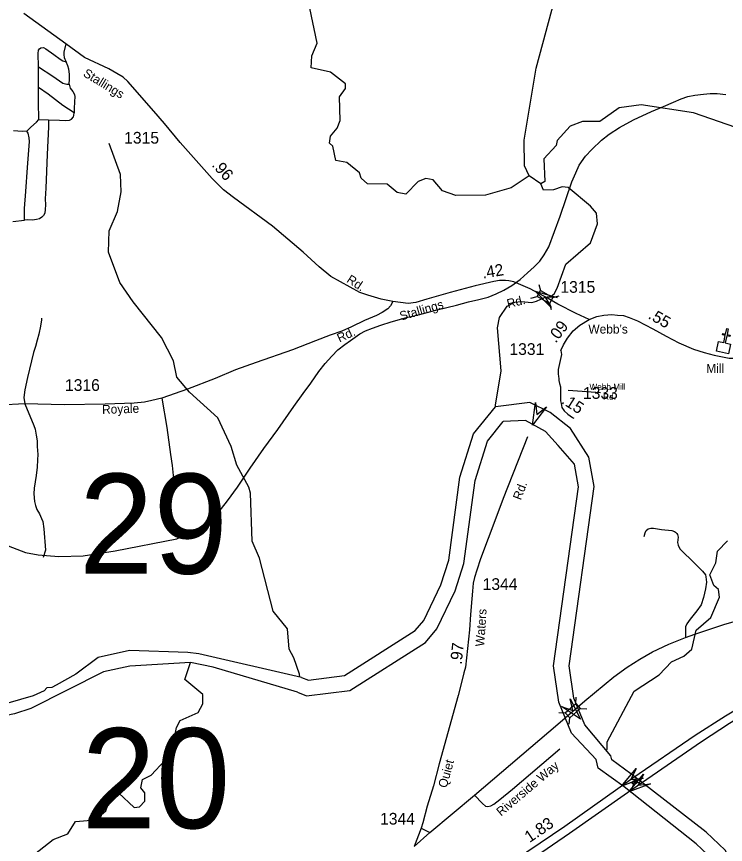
# Model space of a CAD drawing. Extents: x 2220236 to 2384410, y 720751 to 894131.
# Drawn here: x 2246280 to 2253834, y 792395 to 801219 of the extents above; entities that cross this region are included whole.
import ezdxf

# ---------------------------------------------------------------- set-up
doc = ezdxf.new("R2010")
doc.units = 0
for name, color, linetype in [('Exist Cultural Church CELL', 7, 'Continuous'), ('Exist Hydrographic Creek Single Shore', 7, 'Continuous'), ('Exist Hydrographic Misc Water Feature', 7, 'Continuous'), ('Exist Hydrographic River Shore', 7, 'Continuous'), ('Exist Railroad Mainline', 7, 'Continuous'), ('Exist Road Non-System Type 51', 7, 'Continuous'), ('Exist Road Non-System Type 51 Label', 7, 'Continuous'), ('Exist Road Primary Interstate Structure Standard Bridge CELL', 7, 'Continuous'), ('Exist Road Primary US Attributed', 7, 'Continuous'), ('Exist Road Primary US Divided Attributed', 7, 'Continuous'), ('Exist Road Primary US Mileage Hundredths English Label', 7, 'Continuous'), ('Exist Road Primary US Structure Standard Bridge CELL', 7, 'Continuous'), ('Exist Road Secondary Mileage Hundredths English Label', 7, 'Continuous'), ('Exist Road Secondary Structure Standard Bridge Attributed CELL', 7, 'Continuous'), ('Exist Road Secondary Structure Standard Bridge CELL', 7, 'Continuous'), ('Exist Road Secondary Structure Standard Bridge Number Label', 7, 'Continuous'), ('Exist Road Secondary Type 41 Attributed', 7, 'Continuous'), ('Exist Road Secondary Type 51 Attributed', 7, 'Continuous'), ('Exist Road Secondary Type 51 Label', 7, 'Continuous'), ('Exist Road Secondary Type 51 Number Label', 7, 'Continuous')]:
    doc.layers.add(name, color=color, linetype=linetype)

msp = doc.modelspace()

# ---------------------------------------------------------------- linework, layer by layer
at = {"layer": 'Exist Cultural Church CELL'}
msp.add_lwpolyline([(2253761.6, 797755.8), (2253817.3, 797744), (2253833.2, 797818.5), (2253801.9, 797825.2), (2253805.3, 797840.8), (2253836.6, 797834.1), (2253849.2, 797892.9), (2253864.8, 797889.6), (2253852.2, 797830.8), (2253883.5, 797824.1), (2253880.2, 797808.4), (2253848.9, 797815.1), (2253833, 797740.7), (2253889.3, 797728.5), (2253867.1, 797624.4), (2253739.3, 797651.7)], close=True, dxfattribs=at)
at = {"layer": 'Exist Hydrographic Creek Single Shore'}
msp.add_line((2251867.8, 799435.8), (2251742.7, 799520.3), dxfattribs=at)
for points in [[(2251742.7, 799520.3), (2251691.8, 799626.4), (2251689.8, 799901.9), (2251816.7, 800670.1), (2252018.7, 801420.4), (2252199.7, 801679), (2252373.8, 801780.3), (2252438.8, 801956.2), (2252596.7, 802067.7), (2252793.8, 802427.8), (2252881.8, 802809.7), (2253151.8, 803378.1), (2253234.9, 803438.7), (2253531.7, 803521.4), (2253551.1, 803591.9), (2253525.6, 803670.8), (2253528, 803719.4), (2253603.8, 804257.7), (2253659.7, 804423.8), (2253792.8, 804483.4), (2254075.8, 804526.7), (2254233.9, 804638.2), (2254431.8, 804821.2), (2254781.1, 805303.7)], [(2251742.7, 799520.3), (2251551.8, 799393.1), (2251277.8, 799316.8), (2250960.8, 799313.4), (2250819.7, 799362.3), (2250718.8, 799479.2), (2250642.8, 799493.9), (2250559.7, 799459.5), (2250427.7, 799324.4), (2250336.8, 799342.8), (2250227.7, 799433.5), (2250018.8, 799437.8), (2249951.7, 799495), (2249934.7, 799554.4), (2249800.8, 799662.1), (2249683.7, 799684.2), (2249649.7, 799835.8), (2249615.7, 799869.3), (2249623.7, 799944.5), (2249697.7, 800028.3), (2249729.7, 800109.7), (2249719.8, 800362.4), (2249785.6, 800452.9), (2249785.6, 800502.1), (2249625.7, 800626.7), (2249417.8, 800673.7), (2249424.8, 800801.5), (2249481.8, 800934.8), (2249360.8, 801531)], [(2254037.8, 800004.3), (2253494.9, 800192.7), (2252935.9, 800279.7), (2252702.7, 800245.1), (2252495.8, 800101.8), (2252312.7, 800099), (2252179.8, 800049.3), (2252039.8, 799897.9), (2252031.8, 799845.7), (2251899.7, 799704.1), (2251909.8, 799461.1), (2251867.8, 799435.8)], [(2251383, 797058.3), (2251385.3, 797076.9), (2251442.7, 797443.7), (2251405.8, 797900.4), (2251428.2, 798011.7), (2251507.7, 798131.6), (2251589, 798174.1), (2251658.2, 798182.6), (2251769.9, 798170.4), (2251819.7, 798183.8), (2251912, 798228.8), (2251976.3, 798237.3), (2252010.3, 798264), (2252040.7, 798323.5), (2252133.7, 798580.7), (2252397.8, 798808.2), (2252471.8, 799010), (2252461.8, 799125), (2252394.7, 799198.6), (2252159.7, 799397), (2252093.7, 799404.9), (2252001.9, 799370.7), (2251893.8, 799369.6), (2251867.8, 799435.8)], [(2246370.6, 792211.7), (2246668.6, 792448.3), (2246826.7, 792507.3), (2246908.7, 792640.1), (2247116.6, 792658.7), (2247232.7, 792751.5), (2247297.7, 792943.7), (2247364.5, 792945.6), (2247532.7, 792787.9), (2247590.7, 792796.6), (2247648.5, 792854.5), (2247647.7, 792946.3), (2247605.7, 792996.4), (2247621.7, 793087.9), (2247712.7, 793132), (2247861.6, 793289.6), (2247943.6, 793442.1), (2247983.6, 793641.4), (2248024.6, 793715.9), (2248215.7, 793800.5), (2248264.7, 793894.7), (2248263.7, 793993), (2248071.6, 794151.2), (2248133.3, 794333.7)]]:
    msp.add_lwpolyline(points, dxfattribs=at)
at = {"layer": 'Exist Hydrographic Misc Water Feature'}
for points in [[(2249297.6, 794177.3), (2249294.7, 794211.3), (2249235.7, 794383), (2249184.6, 794475.9), (2249166.8, 794692.7), (2249014.6, 794882.9), (2248868.6, 795446.8), (2248791.7, 795628.8), (2248771.6, 796137.6), (2248753.6, 796203.5), (2248627.7, 796435.8), (2248567.6, 796637.1), (2248423.7, 796941.9), (2248121.6, 797217), (2247986.7, 797374), (2247951.6, 797548.6), (2247824.7, 797797.2), (2247521.6, 798177.4), (2247378.7, 798383.7), (2247259.8, 798707.6), (2247265.7, 798933.7), (2247355.8, 799141.8), (2247395.7, 799350.9), (2247385.7, 799534.8), (2247266.8, 799865.3)], [(2252567.6, 793395.9), (2252574.7, 793412.1), (2252574.7, 793487.6), (2252861.6, 794029.4), (2253126.7, 794201), (2253258.8, 794342.7), (2253391.7, 794402.3), (2253474.7, 794476), (2253522.7, 794678.3), (2253679.8, 794812.9), (2253769.8, 795030.8), (2253760.8, 795113), (2253710.7, 795153.3), (2253667.7, 795269), (2253733.7, 795395.6), (2253748.7, 795519.9), (2253856.7, 795629.2)]]:
    msp.add_lwpolyline(points, dxfattribs=at)
at = {"layer": 'Exist Hydrographic River Shore'}
for points in [[(2249318.1, 794173.9), (2249390.9, 794146), (2249775.1, 794194.5), (2250528.2, 794673.7), (2250620.4, 794781.9), (2250802.4, 795160.2), (2250887.4, 795424.9), (2251005.3, 796307.7), (2251149.8, 796772), (2251383, 797058.3)], [(2252614.4, 793340.7), (2252336.2, 793669.3), (2252217.5, 793954.8), (2252167.5, 794298.2), (2252435.8, 796209.9), (2252377.3, 796521.6), (2252184.2, 796826.9), (2251967.2, 796999.6), (2251748.5, 797105.5), (2251383, 797058.3)], [(2249273.3, 794017.2), (2249368.3, 793977.8), (2249832.2, 794036.4), (2250637.1, 794548.5), (2250759, 794691.7), (2250955.1, 795099.3), (2251048.1, 795388.6), (2251166, 796272.2), (2251297.5, 796694.4), (2251465, 796903.8)], [(2252455.1, 793301.5), (2252195.2, 793581), (2252058.1, 793910.8), (2252001.8, 794297.8), (2252269.6, 796206.1), (2252224.3, 796447.7), (2252050.8, 796647.8), (2251917.6, 796794.6), (2251703.8, 796912), (2251465, 796903.8)], [(2248133.3, 794333.7), (2247487.2, 794296), (2247206.4, 794232.9), (2246432.5, 793843.9), (2246257.4, 793787.6), (2246100, 793754.3), (2245952, 793725.1), (2245641.5, 793654.2), (2245287.2, 793614.6), (2245020.4, 793608.4), (2244895.3, 793643.8), (2244797.3, 793666.7), (2244576.4, 793796), (2244449.3, 793837.7), (2244395.1, 793885.6), (2244338.8, 793931.5), (2244222.1, 793960.6), (2243475.9, 794442.1), (2243365.4, 794573.4), (2242761, 795202.9)], [(2248106.2, 794440), (2247484.2, 794463.4), (2247150.7, 794388.5), (2246909.8, 794208.7), (2246703.4, 794094), (2246655.5, 794069), (2246603.4, 794062.8), (2246574.2, 794031.5), (2246457.5, 793979.4), (2246186.6, 793902.1)], [(2249318.1, 794173.9), (2248222.9, 794427.5), (2248106.2, 794440)], [(2249273.3, 794017.2), (2248375.1, 794283.7), (2248133.3, 794333.7)], [(2254150.4, 790183.6), (2254130.6, 791541.4), (2254030, 791980.1), (2253833.2, 792333.2), (2253627.6, 792526.2), (2252824.7, 793146.7), (2252625.1, 793297.2), (2252614.4, 793340.7)], [(2254003, 790143.8), (2253978.2, 790211.8), (2253966.7, 791522.2), (2253875.4, 791920.6), (2253702.3, 792231.1), (2253521.9, 792400.4), (2252756.7, 793009.4), (2252478.4, 793206.7), (2252455.1, 793301.5)]]:
    msp.add_lwpolyline(points, dxfattribs=at)
at = {"layer": 'Exist Railroad Mainline'}
msp.add_lwpolyline([(2246189.7, 795578.1), (2246375.2, 795507.2), (2246508.6, 795482.2), (2246729.5, 795465.5), (2246990, 795469.7), (2247331.9, 795523.9), (2247986.3, 795653.1), (2248194.8, 795749), (2248400.2, 795892.1), (2248526.8, 796057.1), (2248633.6, 796201.8), (2248770, 796405), (2248916, 796614.1), (2249062.5, 796819.2), (2249234.4, 797062.4), (2249335.3, 797201.1), (2249416.4, 797311.8), (2249501.3, 797436.4), (2249568.4, 797521), (2249637.9, 797599.6), (2249703.2, 797666), (2249778.8, 797722.7), (2249838.5, 797767), (2249937.9, 797835.9), (2249999.5, 797868.5), (2250073.2, 797898.9), (2250163, 797929.7), (2250270.7, 797964.4), (2250434.2, 798009.9), (2250589.9, 798047), (2250763.4, 798094.4), (2250967, 798142.2), (2251096.5, 798177.1), (2251206.4, 798204.1), (2251304.1, 798228.8), (2251389.8, 798263.5), (2251473.4, 798302.1), (2251559, 798351), (2251646.3, 798417.5), (2251725.7, 798486.1), (2251795.3, 798550.6), (2251856.7, 798613.2), (2251902.3, 798677.6), (2251953.5, 798765.9), (2252072.8, 799092.8), (2252197.7, 799455.7), (2252238.9, 799553.9), (2252274.3, 799634.1), (2252341.4, 799732.7), (2252411, 799801.3), (2252514, 799900.1), (2252593.5, 799966.7), (2252706.9, 800035.5), (2252854.2, 800116.6), (2253045.4, 800206.3), (2253172.9, 800261.2), (2253280.5, 800308.2), (2253364.1, 800340.9), (2253433.8, 800365.4), (2253507.7, 800381.9), (2253599.5, 800392.8), (2253671.6, 800397.3), (2253747.4, 800397.9), (2253837.6, 800386.7)], dxfattribs=at)
at = {"layer": 'Exist Road Non-System Type 51'}
for p, q in [((2246514.5, 800462.9), (2246514.5, 800681.8)), ((2246516, 800120.8), (2246621.3, 800118.7)), ((2246239.5, 799033.5), (2246363.3, 799047.9)), ((2250591.3, 792567.1), (2250682.6, 792522.5))]:
    msp.add_line(p, q, dxfattribs=at)
for points in [[(2246804.5, 800929.7), (2246784, 800839), (2246782.1, 800811.2), (2246787.6, 800783.7), (2246794.5, 800763.1), (2246809.6, 800735.5)], [(2246514.5, 800681.8), (2246510.4, 800824.3), (2246514.5, 800861.5), (2246522.8, 800876), (2246539.3, 800884.2), (2246568.2, 800888.3), (2246590.9, 800876), (2246675.5, 800814), (2246743.6, 800766.5), (2246774.5, 800747.9), (2246809.6, 800735.5)], [(2246839.9, 800498.7), (2246842.6, 800551.7), (2246842.6, 800603.4), (2246835.8, 800657.1), (2246826.1, 800694.2), (2246809.6, 800735.5)], [(2246514.5, 800681.8), (2246665.2, 800584.8), (2246772.5, 800508.4), (2246815.1, 800498.7), (2246839.9, 800498.7)], [(2246516, 800120.8), (2246514.5, 800308), (2246514.5, 800462.9)], [(2246894.2, 800192.4), (2246774.5, 800270.9), (2246615.6, 800390.6), (2246514.5, 800462.9)], [(2246839.9, 800498.7), (2246850.9, 800456.7), (2246877.7, 800419.6), (2246896.3, 800390), (2246900.4, 800361.7), (2246898.4, 800312.2), (2246892.2, 800233.7), (2246894.2, 800192.4)], [(2246621.3, 800118.7), (2246621.3, 800044.4), (2246604.8, 799747), (2246590.3, 799389.7), (2246584.1, 799277.2), (2246588.3, 799211.1), (2246586.2, 799163.6), (2246580, 799124.3), (2246565.6, 799099.6), (2246549.1, 799081), (2246524.3, 799064.4), (2246491.3, 799056.2), (2246450, 799050), (2246398.4, 799052.1), (2246363.3, 799047.9)], [(2246390.1, 799998.9), (2246433.5, 800040.2), (2246491.3, 800093.9), (2246516, 800120.8)], [(2246621.3, 800118.7), (2246737.4, 800113.9), (2246805.5, 800109.8), (2246842.6, 800113.9), (2246865.3, 800124.2), (2246886, 800151.1), (2246890.1, 800165.5), (2246894.2, 800192.4)], [(2246390.1, 799998.9), (2246346.8, 799994.8), (2246293.1, 799996.9), (2246245.7, 800002)], [(2246363.3, 799047.9), (2246363.3, 799173.9), (2246379.8, 799355.6), (2246396.3, 799609.6), (2246419, 799888.4), (2246414.9, 799926.6), (2246402.5, 799976.2), (2246390.1, 799998.9)], [(2246546.2, 798002.6), (2246546.8, 797987.6), (2246534.1, 797919.7), (2246515.5, 797835), (2246501.1, 797769), (2246483.2, 797701.3), (2246459.7, 797639), (2246396, 797372.7), (2246367.2, 797238.6), (2246355.8, 797158.7), (2246366.9, 797090.6)], [(2247828.1, 797152.5), (2247879.7, 796838.6), (2247919.6, 796550.9), (2247938.6, 796435.2), (2247949.6, 796325.5), (2247958.3, 796257.6)], [(2246366.9, 797090.6), (2246462.5, 796861.8), (2246476.9, 796820.1), (2246489.4, 796756.1), (2246497.8, 796698.4), (2246498.4, 796636.4), (2246505.1, 796552.6), (2246503.7, 796492.6), (2246498.3, 796414.6), (2246489.2, 796328.6), (2246468.3, 796192.6), (2246464.8, 796132.5), (2246469.6, 796050.6), (2246480, 796008.9), (2246496.3, 795965), (2246522.8, 795919.3), (2246547.2, 795869.4), (2246561.5, 795835.8), (2246570, 795759.9), (2246589.8, 795532.2), (2246564.8, 795453)], [(2252966.5, 795675.3), (2252977.7, 795717.6), (2252988.8, 795742.1), (2253011.1, 795760), (2253037.8, 795766.7), (2253069, 795764.4), (2253153.7, 795753.3), (2253262.9, 795739.9), (2253291.9, 795731), (2253303, 795724.3), (2253316.4, 795708.7), (2253323.1, 795697.6), (2253332, 795670.8), (2253327.5, 795641.8), (2253323.1, 795612.8), (2253332, 795583.8), (2253347.6, 795545.9), (2253389.9, 795503.6), (2253467.9, 795430), (2253534.7, 795363.1), (2253590.4, 795307.4), (2253621.6, 795267.2), (2253623.9, 795247.2), (2253632.8, 795189.2), (2253621.6, 795120.1), (2253599.4, 795026.4), (2253574.8, 794948.4), (2253530.3, 794886), (2253459, 794796.8), (2253423.3, 794747.7), (2253410, 794714.3), (2253410, 794689.8), (2253410, 794663), (2253410, 794599.4)], [(2251159.5, 792921.6), (2251244.1, 792830.2), (2251277.6, 792801.2), (2251302.1, 792799), (2251333.3, 792805.7), (2251364.5, 792823.5), (2251429.1, 792872.6), (2251565, 792984.1), (2252068.6, 793413.3)]]:
    msp.add_lwpolyline(points, dxfattribs=at)
at = {"layer": 'Exist Road Primary Interstate Structure Standard Bridge CELL'}
for p, q in [((2252818.6, 793056.3), (2252837.4, 793055.9)), ((2252846.3, 793042.8), (2252885.6, 793069.5)), ((2252876.7, 793082.5), (2252883.2, 793100.2)), ((2252894.3, 793056.7), (2252913.2, 793056.3)), ((2252848.7, 793012.1), (2252855.2, 793029.7))]:
    msp.add_line(p, q, dxfattribs=at)
msp.add_lwpolyline([(2252855.2, 793029.7), (2252894.5, 793056.5), (2252876.7, 793082.6), (2252837.4, 793055.9)], close=True, dxfattribs=at)
at = {"layer": 'Exist Road Primary US Attributed'}
for points in [[(2252127.3, 793744.5), (2252336, 793925), (2252643.5, 794181.4), (2252786.1, 794285.1), (2252922, 794369.8), (2253057.9, 794447.8), (2253231.7, 794530.3), (2253410, 794599.4), (2253508, 794637.4), (2253817.7, 794738.8), (2254225.5, 794857), (2254744.7, 795016.4), (2255279.4, 795182.5), (2255718.4, 795318.5)], [(2250515.5, 792373.9), (2250682.6, 792522.5), (2251159.5, 792921.6), (2252048.5, 793676.4), (2252127.3, 793744.5)]]:
    msp.add_lwpolyline(points, dxfattribs=at)
at = {"layer": 'Exist Road Primary US Divided Attributed'}
for points in [[(2255794.9, 794646.3), (2255552.3, 794569.4), (2255391.6, 794513.6), (2255189.2, 794441.7), (2254992.4, 794363.5), (2254702.2, 794235.2), (2254462.8, 794116.7), (2254223.4, 793990.8), (2254037.2, 793884.4), (2253836.5, 793763.4), (2253512.4, 793555.3), (2252847.4, 793100.4)], [(2252791.7, 792947.9), (2253580.1, 793492.4), (2253877.6, 793685.9), (2254071, 793804.5), (2254250, 793908.6), (2254501.5, 794039.2), (2254743.3, 794157.8), (2255040.8, 794286), (2255230.8, 794360.3), (2255428.5, 794431.3), (2255585.4, 794484.3), (2255804.7, 794551.2)], [(2252847.4, 793100.4), (2252121.9, 792587.4), (2251453.2, 792133.7), (2250386.7, 791395.6), (2249755.5, 790955.2), (2249182.4, 790565.7), (2248855.6, 790341.2)], [(2249000.3, 790323.3), (2249245.3, 790495.5), (2249799.1, 790877.8), (2250435.1, 791320.6), (2251513.7, 792063.5), (2252172.7, 792514.8), (2252791.7, 792947.9)]]:
    msp.add_lwpolyline(points, dxfattribs=at)
at = {"layer": 'Exist Road Primary US Structure Standard Bridge CELL'}
for p, q in [((2252241, 793896.7), (2252245.2, 793965.6)), ((2252286.8, 793845), (2252355.6, 793840.9)), ((2252058.8, 793800.9), (2252127.7, 793796.7)), ((2252170.3, 793675), (2252174.5, 793743.9))]:
    msp.add_line(p, q, dxfattribs=at)
msp.add_lwpolyline([(2252127.7, 793796.7), (2252240.8, 793896.9), (2252287.6, 793844.1), (2252174.5, 793743.9)], close=True, dxfattribs=at)
at = {"layer": 'Exist Road Secondary Structure Standard Bridge Attributed CELL'}
for points in [[(2251978.1, 798116.9), (2251806.8, 798290.4), (2252041.9, 798225.8), (2251912, 798228.8)], [(2251925.7, 797058.6), (2251777.7, 796864.9), (2251809, 797106.7), (2251824.1, 796977.6)], [(2252180.5, 793948.1), (2252288.2, 793729.3), (2252085.6, 793864.9), (2252207.9, 793821)], [(2252956.3, 793101.6), (2252727.8, 793016.5), (2252883.1, 793204.4), (2252827.1, 793087.2)], [(2253034, 793039.7), (2252805.5, 792954.5), (2252960.8, 793142.5), (2252904.8, 793025.2)]]:
    msp.add_lwpolyline(points, close=True, dxfattribs=at)
at = {"layer": 'Exist Road Secondary Structure Standard Bridge CELL'}
for p, q in [((2251845.2, 798364.5), (2251863.4, 798297.9)), ((2251762, 798218.3), (2251828.5, 798236.6)), ((2251994.6, 798222.9), (2252061.1, 798241.1)), ((2251960.5, 798162.9), (2251978.7, 798096.4))]:
    msp.add_line(p, q, dxfattribs=at)
msp.add_lwpolyline([(2251863.4, 798297.9), (2251994.8, 798223.1), (2251959.8, 798161.8), (2251828.5, 798236.6)], close=True, dxfattribs=at)
at = {"layer": 'Exist Road Secondary Type 41 Attributed'}
msp.add_lwpolyline([(2252081.7, 797659.5), (2252087.7, 797616.3), (2252053.1, 797456.5), (2252051.5, 797414.5), (2252054.2, 797379.8), (2252057.9, 797363.2), (2252059.7, 797339.2), (2252065.3, 797307.9), (2252075.2, 797272), (2252078.3, 797224.3), (2252076, 797171.1), (2252077.5, 797124.1), (2252082.2, 797093.6), (2252090.8, 797052.2), (2252114.3, 797016.2), (2252153.4, 796979.4), (2252204.9, 796946.5), (2252217.6, 796938.3)], dxfattribs=at)
at = {"layer": 'Exist Road Secondary Type 51 Attributed'}
for points in [[(2250290.3, 798181), (2250166.4, 798207.8), (2250022, 798249.1), (2249939.4, 798278), (2249629.8, 798449.4), (2249503.9, 798550.6), (2249334.7, 798708.6), (2249008.6, 798983.3), (2248591.7, 799289.9), (2248486.5, 799372.5), (2248364.7, 799492.3), (2248022.1, 799876.4), (2247855, 800078.8), (2247743.5, 800211), (2247467, 800528), (2247415.4, 800573.4), (2247347.3, 800610.6), (2247262.6, 800660.2), (2247004.7, 800783), (2246804.5, 800929.7), (2246357.6, 801251.9)], [(2251943.7, 798212.4), (2251753.5, 798318.3), (2251580.1, 798392.6), (2251526.5, 798403), (2251489.3, 798407.1), (2251427.4, 798405), (2251365.5, 798394.7), (2251167.4, 798349.3), (2250899.1, 798278), (2250651.4, 798205.7), (2250535.9, 798172.7), (2250453.3, 798160.3), (2250290.3, 798181)], [(2250290.3, 798181), (2250265.5, 798135.5), (2250236.6, 798102.5), (2250176.7, 798065.3), (2250116.9, 798034.3), (2249986.9, 797978.6), (2249848.6, 797910.4), (2249745.4, 797867.1), (2249623.6, 797823.7), (2249464.7, 797763.8), (2249219.1, 797666.7), (2248833.2, 797530.4), (2248612.4, 797452), (2248397.7, 797361.1), (2248100.5, 797247.5), (2247828.1, 797152.5), (2247720.8, 797127.7), (2247644.4, 797107.1), (2247533, 797098.8), (2247223.4, 797086.4), (2246788, 797080.2), (2246366.9, 797090.6), (2246096.6, 797078.2)], [(2252380.9, 797988.9), (2252242.6, 798052.9), (2252046.6, 798155.1), (2251943.7, 798212.4)], [(2252081.7, 797659.5), (2252108.5, 797720.4), (2252150.3, 797791.3), (2252210.7, 797870.2), (2252281.8, 797929), (2252380.9, 797988.9)], [(2252380.9, 797988.9), (2252465.5, 798021.9), (2252539.3, 798034.6), (2252624.7, 798042.7), (2252684.3, 798037.9), (2252746.7, 798031.4), (2252808.9, 798010.1), (2252898.3, 797974.4), (2253060.1, 797889.2), (2253202.6, 797811), (2253339.3, 797742.6), (2253494.3, 797674.3), (2253608.2, 797637.8), (2253713, 797610.4), (2253875.1, 797576.9), (2253988.6, 797579), (2254112.5, 797585.2), (2254246.6, 797599.6), (2254413.8, 797632.7), (2254628.4, 797671.9), (2254855.4, 797713.2), (2255024.7, 797740), (2255162.9, 797760.7)], [(2251724, 796740.1), (2251464.6, 796080.7), (2251388.2, 795872.1), (2251223.1, 795440.5), (2251183.5, 795316.8), (2251160.2, 795240.8), (2251147.5, 795178.5), (2251138.5, 795095.6), (2251130.2, 795011), (2251115.8, 794845.8), (2251105.5, 794682.6), (2251062.4, 794282.6), (2251046.9, 794224.6), (2251025.7, 794134.5), (2250985, 793982.2), (2250783.3, 793255.2), (2250723.3, 793021), (2250656.9, 792802.9), (2250608.7, 792626.1), (2250591.3, 792567.1), (2250515.5, 792373.9)]]:
    msp.add_lwpolyline(points, dxfattribs=at)
at = {"layer": 'Exist Road Secondary Type 51 Label'}
msp.add_lwpolyline([(2252501.8, 797208.4), (2252159.2, 797234.2)], dxfattribs=at)

# ---------------------------------------------------------------- texts
at = {"layer": 'Exist Road Non-System Type 51 Label'}
msp.add_text('Riverside Way', height=95, rotation=40.17595, dxfattribs=at).set_placement((2251442.8, 792690.9))
at = {"layer": 'Exist Road Primary US Mileage Hundredths English Label'}
msp.add_text('1.83', height=125, rotation=34.15774, dxfattribs=at).set_placement((2251746.6, 792408.3))
at = {"layer": 'Exist Road Secondary Mileage Hundredths English Label'}
for s, rotation, p in [('.96', 312.03551, (2248353.1, 799630.9)), ('.42', 9.46823, (2251249.7, 798425.3)), ('.55', 330.29842, (2253002.3, 798006)), ('.09', 52.5676, (2252026.3, 797732.1)), ('.15', 327.36195, (2252078, 797101.9)), ('.97', 83.85385, (2251022.8, 794307.6))]:
    msp.add_text(s, height=125, rotation=rotation, dxfattribs=at).set_placement(p)
at = {"layer": 'Exist Road Secondary Structure Standard Bridge Number Label'}
for s, p in [('29', (2246946, 795280.3)), ('20', (2246971.9, 792567.3))]:
    msp.add_text(s, height=1066.27, dxfattribs=at).set_placement(p)
at = {"layer": 'Exist Road Secondary Type 51 Label'}
for s, rotation, p in [('Stallings', 328.69365, (2246980.9, 800589.4)), ('Rd.', 326.99779, (2249789.3, 798393.7)), ('Stallings', 16.19722, (2250377.6, 797977.6)), ('Rd.', 14.13295, (2251517.7, 798110)), ('Rd.', 24.52827, (2249721, 797743.6)), ('Royale', 2.06139, (2247192.5, 796982.6)), ('Rd.', 69.12494, (2251654.4, 796058.3)), ('Waters', 86.33265, (2251263.3, 794501.8)), ('Quiet', 74.53125, (2250862.2, 792990.4))]:
    msp.add_text(s, height=95, rotation=rotation, dxfattribs=at).set_placement(p)
for s, height, p in [("Webb's ", 95, (2252373.9, 797840)), ('Mill', 95, (2253629.9, 797421.4)), ('Webb Mill', 65.62, (2252384.9, 797241)), ('      Rd.', 65.62, (2252384.9, 797134.4))]:
    msp.add_text(s, height=height, dxfattribs=at).set_placement(p)
at = {"layer": 'Exist Road Secondary Type 51 Number Label'}
for s, p in [('1315', (2247426.5, 799864.8)), ('1315', (2252075.5, 798274.5)), ('1331', (2251532.1, 797612.2)), ('1316', (2246795.6, 797228.8)), ('1333', (2252315.8, 797144)), ('1344', (2251246.7, 795107.3)), ('1344', (2250153.6, 792606.2))]:
    msp.add_text(s, height=125, dxfattribs=at).set_placement(p)

doc.saveas('drawing.dxf')
